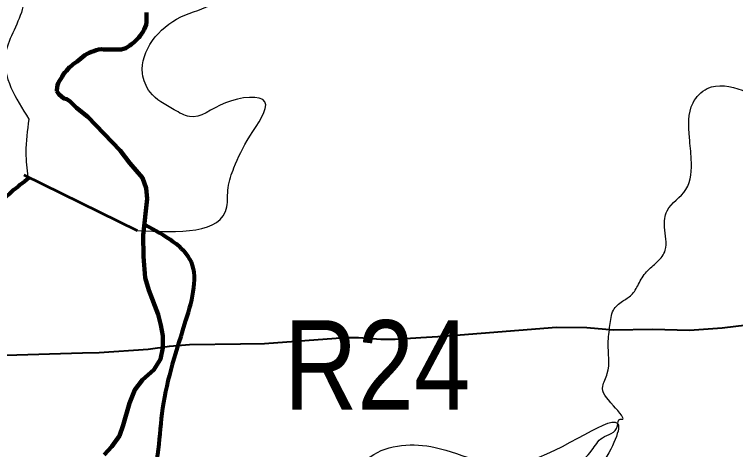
# Model space of a CAD drawing. Extents: x 553962 to 842807, y 8883888 to 9032388.
# Drawn here: x 737905 to 741938, y 8960680 to 8963115 of the extents above; entities that cross this region are included whole.
import ezdxf
from ezdxf.enums import TextEntityAlignment as Align

# ---------------------------------------------------------------- set-up
doc = ezdxf.new("R2010")
doc.units = 0
doc.header["$LTSCALE"] = 200
for name, color, linetype, lineweight in [('12', 7, 'Continuous', 25), ('24', 7, 'Continuous', 25), ('50', 7, 'Continuous', 80), ('51', 7, 'Continuous', 25), ('9', 7, 'Continuous', 90)]:
    doc.layers.add(name, color=color, linetype=linetype, lineweight=lineweight)
doc.layers.add('53', color=7, linetype='Continuous')

msp = doc.modelspace()

# ---------------------------------------------------------------- linework, layer by layer
at = {"layer": '12', "lineweight": 40}
for points in [[(739168.8, 8961271.6), (739303.4, 8961273.3), (739754.5, 8961306.8), (739829, 8961307.2), (739953.4, 8961299), (740034.8, 8961298.8), (740177.7, 8961306.9), (740305.3, 8961315.9), (740936, 8961365.4)], [(740936, 8961365.4), (741106, 8961363.1), (741255.2, 8961350.5), (741473.6, 8961354.7), (741680.7, 8961348.7), (741862.6, 8961361.5), (742000.8, 8961377.5)], [(738285.5, 8961221), (738379.3, 8961223.8), (738652.4, 8961242.4), (738771.9, 8961259.9), (738884.5, 8961268.1), (739168.8, 8961271.6)], [(735620.8, 8961178.7), (735731.5, 8961178.7), (735939.1, 8961184.7), (736086.4, 8961182.8), (736197.1, 8961189.1), (736304, 8961187.6), (736462.5, 8961200.2), (736543.4, 8961202.1), (736665.1, 8961195.8), (736768.2, 8961197.3), (737022.4, 8961176.7), (737121.8, 8961176.5), (737224.9, 8961184.4), (737328.1, 8961184.8), (737486.6, 8961197.6), (738285.5, 8961221)]]:
    msp.add_lwpolyline(points, dxfattribs=at)
at = {"layer": '24', "lineweight": 53}
for points in [[(738644.3, 8963126.7), (738644.2, 8963113.8), (738644, 8963099.8), (738643.9, 8963085), (738643.7, 8963070.9), (738641.1, 8963056.6), (738636.7, 8963043.4), (738630.1, 8963030.2), (738624.1, 8963018.8), (738615.9, 8963006.1), (738608.2, 8962995.9), (738600.4, 8962985.8), (738591.8, 8962976.5), (738582, 8962967.3), (738572.2, 8962958.7), (738561.8, 8962950.2), (738558.8, 8962947.9)], [(738558.8, 8962947.9), (738550, 8962941.1), (738538.4, 8962933.1), (738527, 8962926.7), (738514.4, 8962922), (738501.1, 8962918.3), (738486.9, 8962918.5), (738473, 8962918.7), (738460, 8962918.9), (738446.5, 8962919.1), (738432, 8962919.3), (738417.1, 8962919.5), (738403.4, 8962919.7), (738390.8, 8962919.8), (738376.7, 8962919.5), (738362.2, 8962915.4), (738348.9, 8962908.9), (738336.6, 8962905.3), (738322.3, 8962900.2), (738311.4, 8962893.9), (738298.4, 8962886.2), (738287.4, 8962877.2), (738276.7, 8962868), (738265.6, 8962859.5), (738255.1, 8962851.8), (738244.3, 8962843.6), (738234.1, 8962836.2), (738223.4, 8962827.3), (738213.3, 8962819.1), (738204.3, 8962809.4), (738195.7, 8962799.4), (738187.1, 8962789.7), (738177.9, 8962778.2), (738170.8, 8962766.2), (738163.9, 8962755.2), (738156.5, 8962744.1), (738149.1, 8962731.3), (738145.2, 8962719.1), (738142.8, 8962705.9), (738141.8, 8962690.3), (738141.7, 8962685.5)], [(738141.7, 8962685.5), (738152.5, 8962669.6), (738181.9, 8962645.5), (738197.1, 8962640.8), (738217.1, 8962627.1), (738251, 8962593.2), (738314.9, 8962542.9), (738496.7, 8962353.4), (738550.2, 8962283), (738620.6, 8962200.2), (738640.6, 8962142.4), (738647, 8962082.8), (738624.5, 8961879.2), (738626.6, 8961759.9), (738636.5, 8961640.5), (738657.2, 8961572.5), (738708.2, 8961437), (738723.9, 8961377.2), (738733.9, 8961317.5), (738734.2, 8961249.7), (738720.9, 8961186.2), (738683.6, 8961126.1), (738620.8, 8961070.7), (738578.4, 8961013.8), (738548.1, 8960940.1), (738513.2, 8960816.6), (738491.7, 8960757.4), (738449.6, 8960697.3), (738406.1, 8960651.4)]]:
    msp.add_lwpolyline(points, dxfattribs=at)
at = {"layer": '24'}
msp.add_spline([(738367.7, 8959924.4), (738437.2, 8960071.1), (738471.9, 8960121.3), (738537.5, 8960171.6), (738630.2, 8960202.5), (738765.3, 8960248.8), (738950.5, 8960322.2), (739124.2, 8960357), (739313.4, 8960368.5), (739359.7, 8960368.5), (739506.3, 8960291.3), (739610.6, 8960229.5), (739660.8, 8960198.6), (739703.2, 8960210.2), (739761.1, 8960275.8), (739826.7, 8960310.6), (739919.4, 8960314.5), (740031.3, 8960372.4), (740096.9, 8960453.5), (740178, 8960523), (740239.7, 8960542.3), (740340.1, 8960557.8), (740509.9, 8960496), (740648.9, 8960465.1), (740753.1, 8960465.1), (740865, 8960488.3), (740926.8, 8960519.2), (741135.2, 8960677.5), (741193.1, 8960747.1), (741278, 8960812.7), (741293.5, 8960851.3), (741300.5, 8960850.1), (741255.5, 8960925.1), (741195.5, 8961035.2), (741220.5, 8961105.2), (741225.5, 8961275.2), (741235.5, 8961375.3), (741255.5, 8961460.3), (741305.5, 8961510.3), (741355.4, 8961545.3), (741395.4, 8961605.3), (741440.4, 8961675.3), (741500.4, 8961730.4), (741545.4, 8961795.4), (741540.4, 8961925.4), (741555.4, 8962015.5), (741660.3, 8962135.5), (741690.3, 8962305.5), (741680.3, 8962425.6), (741700.3, 8962620.6), (741780.3, 8962700.7), (741975.2, 8962690.7), (742105.2, 8962630.6), (742195.2, 8962590.6), (742275.1, 8962580.6), (742390.1, 8962640.6), (742520.1, 8962655.6), (742770, 8962605.6), (742989.9, 8962550.6), (743104.8, 8962540.6), (743324.8, 8962590.6), (743524.7, 8962640.6), (743664.7, 8962635.6), (743774.6, 8962635.6), (743904.6, 8962675.7), (744079.5, 8962775.7), (744274.5, 8962990.7), (744539.4, 8963385.9), (744659.3, 8963580.9), (744879.3, 8963706), (745084.2, 8963786), (745299.1, 8963801), (745444.1, 8963831), (745664, 8963901), (745943.9, 8964026.1), (746173.8, 8964201.1), (746393.8, 8964276.1), (746543.7, 8964266.1), (746708.6, 8964376.2), (746898.6, 8964536.2), (747118.5, 8964656.2), (747248.5, 8964676.2), (747398.4, 8964766.3), (747428.4, 8964831.3), (747488.4, 8964891.3), (747623.3, 8964991.3), (747863.3, 8965106.4), (747993.2, 8965146.4), (748133.2, 8965221.4), (748228.1, 8965321.5), (748358.1, 8965451.5)], degree=3, dxfattribs=at)
at = {"layer": '50'}
for points in [[(734517, 8961309.7), (735324.4, 8961282.7), (736033.5, 8961159), (736354.5, 8961171.9), (736656.3, 8961221), (736714.7, 8961372.7), (736765.2, 8961626.6), (736858.4, 8961762.2), (737019.8, 8961809.5), (737290.4, 8961808.3), (737499.7, 8961752.3), (737621.3, 8961810.7), (737698, 8961880.4), (737801.4, 8962031), (737987.9, 8962202.6)], [(738635.8, 8961937.3), (738892.6, 8961730), (738855, 8961378.8), (738729, 8960881.7), (738704.1, 8960652.6), (738680.6, 8960495), (738679.1, 8960423.6)]]:
    msp.add_spline(points, degree=3, dxfattribs=at)
at = {"layer": '51', "lineweight": 53}
msp.add_line((737958.1, 8962217.2), (738590.4, 8961906.1), dxfattribs=at)
at = {"layer": '51'}
msp.add_line((737978.8, 8962207), (738590.4, 8961906.1), dxfattribs=at)
for points in [[(738590.4, 8961906.1), (739092.7, 8962038.5), (739100, 8962145.5), (739132.5, 8962257), (739221.5, 8962433.5), (739305.8, 8962625.5), (739085.1, 8962620.4), (738883, 8962543.5), (738798.6, 8962581.2), (738663, 8962680.8), (738621.5, 8962784.5), (738834.8, 8963100.8), (739016.9, 8963178.2), (739139.8, 8963365.3), (739199.1, 8963490.3), (739431.8, 8963592), (739654.6, 8963699.1), (739687.8, 8963841.2), (739464.5, 8963948.4), (739524, 8964151.2), (739765, 8964171), (740109.5, 8964106.8), (740245.7, 8963914.9), (740389.8, 8964090.1), (740368, 8964243.7), (740435.5, 8964349.3), (740690.8, 8964338.2), (741156.4, 8965475.4)], [(738951, 8964808.2), (739288.9, 8964871), (739397.6, 8964797), (739271.1, 8964509.2), (739127.2, 8964344.1), (739005, 8964205.4), (738995.5, 8964046.1), (738939.9, 8963792.3), (738819.8, 8963800.2), (738621.5, 8963707.6), (738486.8, 8963510.5), (738410.9, 8963197.5), (738298.1, 8963312.3), (738304.3, 8963603.1), (738216.9, 8963967.4), (738136.3, 8964183.6), (738073.9, 8964307.5), (737922.1, 8964474.3), (737673, 8964781.2), (737035.7, 8964981.2), (737087.5, 8964701.2), (736776.6, 8964348.6), (737046.1, 8964358.9), (737533.2, 8964327.8), (737621.6, 8964251.8), (737798.3, 8964079.2), (737878.6, 8963852.8), (737904.2, 8963643), (737948.6, 8963141.9), (737852.8, 8962883.9), (737985.5, 8962528.8)], [(737985.5, 8962528.8), (737968.5, 8962341.7), (737978.8, 8962206.8)], [(738679.1, 8960423.7), (739106.6, 8960557.8), (739469.3, 8960526.7), (739676.6, 8960485.2), (739894.3, 8960640.8), (740257.1, 8960692.6), (740754.6, 8960609.6), (741283.2, 8960817.1), (741158.8, 8960547.4), (740972.2, 8960391.8), (740671.7, 8960319.2), (740557.6, 8960059.9), (740412.5, 8959945.8), (740143, 8959852.5), (739935.7, 8959790.3), (739500.4, 8959593.2), (739212.6, 8959594.7), (738993.5, 8959661.1), (738839.5, 8959725.9), (738698.8, 8959708.8), (738613.1, 8959685.2)]]:
    msp.add_spline(points, degree=3, dxfattribs=at)
at = {"layer": '9'}
for points in [[(738644.3, 8963126.7), (738644.2, 8963113.8), (738644, 8963099.8), (738643.9, 8963085), (738643.7, 8963070.9), (738641.1, 8963056.6), (738636.7, 8963043.4), (738630.1, 8963030.2), (738624.1, 8963018.8), (738615.9, 8963006.1), (738608.2, 8962995.9), (738600.4, 8962985.8), (738591.8, 8962976.5), (738582, 8962967.3), (738572.2, 8962958.7), (738561.8, 8962950.2), (738558.8, 8962947.9)], [(738558.8, 8962947.9), (738550, 8962941.1), (738538.4, 8962933.1), (738527, 8962926.7), (738514.4, 8962922), (738501.1, 8962918.3), (738486.9, 8962918.5), (738473, 8962918.7), (738460, 8962918.9), (738446.5, 8962919.1), (738432, 8962919.3), (738417.1, 8962919.5), (738403.4, 8962919.7), (738390.8, 8962919.8), (738376.7, 8962919.5), (738362.2, 8962915.4), (738348.9, 8962908.9), (738336.6, 8962905.3), (738322.3, 8962900.2), (738311.4, 8962893.9), (738298.4, 8962886.2), (738287.4, 8962877.2), (738276.7, 8962868), (738265.6, 8962859.5), (738255.1, 8962851.8), (738244.3, 8962843.6), (738234.1, 8962836.2), (738223.4, 8962827.3), (738213.3, 8962819.1), (738204.3, 8962809.4), (738195.7, 8962799.4), (738187.1, 8962789.7), (738177.9, 8962778.2), (738170.8, 8962766.2), (738163.9, 8962755.2), (738156.5, 8962744.1), (738149.1, 8962731.3), (738145.2, 8962719.1), (738142.8, 8962705.9), (738141.8, 8962690.3), (738141.7, 8962685.5)], [(738141.7, 8962685.5), (738152.5, 8962669.6), (738181.9, 8962645.5), (738197.1, 8962640.8), (738217.1, 8962627.1), (738251, 8962593.2), (738314.9, 8962542.9), (738496.7, 8962353.4), (738550.2, 8962283), (738620.6, 8962200.2), (738640.6, 8962142.4), (738647, 8962082.8), (738624.5, 8961879.2), (738626.6, 8961759.9), (738636.5, 8961640.5), (738657.2, 8961572.5), (738708.2, 8961437), (738723.9, 8961377.2), (738733.9, 8961317.5), (738734.2, 8961249.7), (738720.9, 8961186.2), (738683.6, 8961126.1), (738620.8, 8961070.7), (738578.4, 8961013.8), (738548.1, 8960940.1), (738513.2, 8960816.6), (738491.7, 8960757.4), (738449.6, 8960697.3), (738406.1, 8960651.4)]]:
    msp.add_lwpolyline(points, dxfattribs=at)

# ---------------------------------------------------------------- texts
at = {"layer": '53', "width": 0.85}
msp.add_text('R24', height=500, dxfattribs=at).set_placement((739933.8, 8960904), align=Align.CENTER)

doc.saveas('drawing.dxf')
